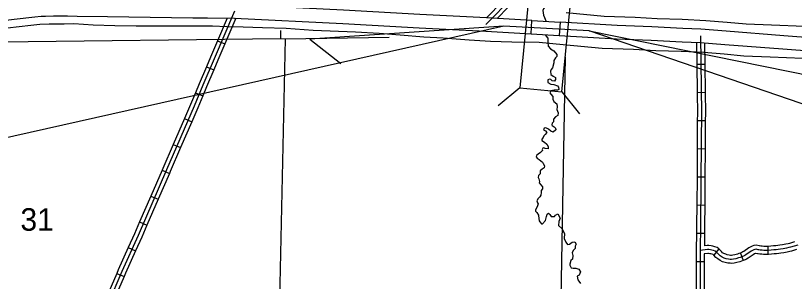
# Model space of a CAD drawing. Extents: x -492261 to -432772, y 1441225 to 1452922.
# Drawn here: x -458538.4 to -458121, y 1450967.5 to 1451109.9 of the extents above; entities that cross this region are included whole.
import ezdxf

# ---------------------------------------------------------------- set-up
doc = ezdxf.new("R2010")
doc.units = 0
doc.layers.add('Default', color=7, linetype='Continuous')
doc.layers.add('R_Draft', color=7, linetype='Continuous')

msp = doc.modelspace()

# ---------------------------------------------------------------- linework, layer by layer
at = {"layer": 'Default'}
for p, q in [((-458430.25, 1451096.38), (-458426.31, 1451094.68)), ((-458436.18, 1451082.49), (-458432.24, 1451080.82)), ((-458173.35, 1451083.85), (-458169.06, 1451083.9)), ((-458268.23, 1451071.17), (-458279.88, 1451061.58)), ((-458442.05, 1451068.59), (-458438.11, 1451066.93)), ((-458245.71, 1451068.97), (-458236.13, 1451057.32)), ((-458173.18, 1451068.77), (-458168.9, 1451068.81)), ((-458447.98, 1451054.74), (-458444.05, 1451053.04)), ((-458173.06, 1451053.71), (-458168.78, 1451053.7)), ((-458453.97, 1451040.9), (-458450.04, 1451039.2)), ((-458173.11, 1451038.64), (-458168.83, 1451038.6)), ((-458459.96, 1451027.06), (-458456.03, 1451025.35)), ((-458173.23, 1451023.55), (-458168.95, 1451023.52)), ((-458465.98, 1451013.22), (-458462.05, 1451011.51)), ((-458173.36, 1451008.47), (-458169.07, 1451008.43)), ((-458471.99, 1450999.39), (-458468.06, 1450997.68)), ((-458173.49, 1450993.39), (-458169.21, 1450993.34)), ((-458478.09, 1450985.62), (-458474.18, 1450983.86)), ((-458161.61, 1450984.98), (-458164.19, 1450981.56)), ((-458149.96, 1450982.69), (-458148.51, 1450978.66)), ((-458135.33, 1450986.29), (-458135.22, 1450982.01)), ((-458173.6, 1450978.28), (-458169.32, 1450978.28)), ((-458484.26, 1450971.81), (-458480.32, 1450970.12))]:
    msp.add_line(p, q, dxfattribs=at)
for points in [[(-458286.49, 1451105.07), (-458271.97, 1451119.92), (-458268.07, 1451123.94), (-458266.76, 1451125.41), (-458266.45, 1451125.7), (-458265.8, 1451126.3), (-458265.14, 1451126.85), (-458264.66, 1451127.18), (-458263.2, 1451128.13), (-458261.12, 1451129.53), (-458253.66, 1451134.31), (-458242.71, 1451141.09)], [(-458248.66, 1451121.15), (-458250.4, 1451120.74), (-458251.55, 1451120.05), (-458251.83, 1451118.64), (-458251.54, 1451117.13), (-458252.33, 1451115.87), (-458253.8, 1451115.18), (-458254.98, 1451114.32), (-458255.59, 1451113.58), (-458255.82, 1451112.58), (-458255.5, 1451110.12), (-458254.16, 1451106.8)], [(-458261.72, 1451107.23), (-458286.07, 1451108.62), (-458321.72, 1451110.43), (-458362.7, 1451112.71), (-458420.84, 1451115.66), (-458435.44, 1451115.9), (-458443.42, 1451115.9), (-458489.11, 1451116.49), (-458505.39, 1451116.74), (-458510.65, 1451116.81), (-458518.22, 1451116.83), (-458522.49, 1451116.69), (-458523.96, 1451116.69), (-458525.22, 1451116.62), (-458528.8, 1451116.3), (-458540.08, 1451115.1), (-458548.91, 1451113.95), (-458560.35, 1451112.17), (-458563.6, 1451111.47), (-458565.97, 1451110.95)], [(-458286.01, 1451108.62), (-458277.47, 1451117.35)], [(-458421.11, 1451112.2), (-458432.04, 1451086.78), (-458438.06, 1451072.55), (-458442.78, 1451061.36), (-458457.55, 1451027.22), (-458472.82, 1450992.11), (-458481.48, 1450972.86), (-458488.79, 1450955.73)], [(-458421.11, 1451112.2), (-458432.04, 1451086.78), (-458438.06, 1451072.55), (-458442.78, 1451061.36), (-458457.55, 1451027.22), (-458472.82, 1450992.11), (-458481.48, 1450972.86), (-458488.79, 1450955.73)], [(-458280.34, 1451108.29), (-458274.41, 1451114.35)], [(-458564.11, 1451104.06), (-458562.1, 1451104.48), (-458559.04, 1451105.14), (-458547.91, 1451106.88), (-458539.24, 1451108), (-458528.1, 1451109.19), (-458524.72, 1451109.5), (-458523.76, 1451109.55), (-458522.36, 1451109.55), (-458518.12, 1451109.69), (-458510.7, 1451109.67), (-458505.49, 1451109.6), (-458489.21, 1451109.35), (-458443.47, 1451108.76), (-458435.5, 1451108.76), (-458421.08, 1451108.52), (-458363.08, 1451105.58), (-458322.1, 1451103.3), (-458286.45, 1451101.49), (-458262.13, 1451100.1)], [(-458425, 1451108.58), (-458430.25, 1451096.38)], [(-458420.37, 1451108.51), (-458426.31, 1451094.68)], [(-458243.34, 1451111.46), (-458222.92, 1451109.63), (-458206.35, 1451109.03), (-458194.57, 1451108.24), (-458181.2, 1451107.88), (-458168.48, 1451107.32), (-458157.11, 1451106.44), (-458146.87, 1451105.42), (-458133.38, 1451104.9), (-458115.55, 1451104.19)], [(-458542.86, 1451103.27), (-458536.6, 1451104.06), (-458530.32, 1451104.67), (-458525.53, 1451105.29), (-458520.4, 1451105.53), (-458512.43, 1451105.48), (-458507.22, 1451105.56), (-458496.84, 1451105), (-458485.25, 1451104.54), (-458473.79, 1451104.37), (-458452.09, 1451104.36), (-458443.29, 1451104.38), (-458432.93, 1451104.43), (-458425.26, 1451104.1), (-458416.47, 1451103.83), (-458406.19, 1451103.53), (-458393.42, 1451103.16), (-458379.02, 1451102.13), (-458356.33, 1451101.22), (-458343.63, 1451100.4), (-458332.31, 1451099.55), (-458319.58, 1451098.42), (-458309.23, 1451097.89), (-458295.26, 1451096.91), (-458283.92, 1451096.27), (-458272.44, 1451095.87), (-458257.81, 1451095.64), (-458244.93, 1451094.39), (-458223.99, 1451092.51), (-458207.23, 1451091.91), (-458195.37, 1451091.11), (-458181.81, 1451090.75), (-458169.52, 1451090.21), (-458158.62, 1451089.37), (-458148.06, 1451088.31), (-458134.05, 1451087.77), (-458116.48, 1451087.07)], [(-458231.04, 1451101.7), (-458276.78, 1451104.14)], [(-458262.13, 1451100.1), (-458261.72, 1451107.23)], [(-458261.72, 1451107.23), (-458246.66, 1451106.37)], [(-458246.66, 1451106.37), (-458247.07, 1451099.24)], [(-458034.04, 1451092.71), (-458041.23, 1451093.16), (-458057.27, 1451094.28), (-458084.86, 1451096.15), (-458110.28, 1451097.87), (-458126.68, 1451099.12), (-458157.69, 1451101.53), (-458171.15, 1451102.52), (-458180.75, 1451103.03), (-458197.44, 1451103.85), (-458216.03, 1451104.62), (-458246.66, 1451106.37)], [(-458396.44, 1451101.81), (-458396.42, 1451097.59)], [(-458262.13, 1451100.1), (-458247.07, 1451099.24)], [(-458254.41, 1451099.66), (-458254.28, 1451099.05), (-458253.25, 1451097.79), (-458253.19, 1451095.69), (-458252.99, 1451093.43), (-458251.76, 1451092.14), (-458249.96, 1451091.01), (-458248.36, 1451089.1), (-458248.42, 1451087.96), (-458249.12, 1451087.22), (-458249.99, 1451085.82), (-458250.02, 1451084.59), (-458250.67, 1451081.99), (-458251.36, 1451081.06), (-458251.79, 1451080.04), (-458251.61, 1451078.33), (-458250.38, 1451077.44), (-458249.16, 1451076.72), (-458249.05, 1451075.58), (-458249.57, 1451074.68), (-458250.78, 1451074.96), (-458251.57, 1451075.66), (-458252.2, 1451075.79), (-458253.13, 1451075.48), (-458253.15, 1451074.02), (-458251.62, 1451073.11), (-458250.01, 1451072.95), (-458247.96, 1451072.28), (-458247.43, 1451071.55), (-458247.25, 1451070.29), (-458247.93, 1451069.93), (-458249.7, 1451069.92), (-458251.55, 1451069.58), (-458252.15, 1451068.45), (-458251.54, 1451067.72), (-458250.48, 1451066.54), (-458250.53, 1451065.11), (-458249.89, 1451063.83), (-458248.32, 1451062.58), (-458248.19, 1451060.98), (-458248.35, 1451059.6), (-458247.65, 1451057.84), (-458247.9, 1451056.45), (-458249.05, 1451055.62), (-458250.17, 1451054.48), (-458250.22, 1451052.96), (-458250.83, 1451052.22), (-458251.03, 1451051.39), (-458250.88, 1451051.02), (-458249.86, 1451050.38), (-458248.99, 1451049.6), (-458248.9, 1451048.63), (-458250.31, 1451047.51), (-458251.66, 1451048.02), (-458252.86, 1451049.02), (-458254.17, 1451049.85), (-458255.22, 1451049.68), (-458255.49, 1451048.75), (-458254.5, 1451048.12), (-458253.7, 1451047.22), (-458254.68, 1451046.25), (-458255.4, 1451045.52), (-458255.64, 1451044.53), (-458256.44, 1451043.65), (-458256.31, 1451042.94), (-458254.97, 1451042.17), (-458253.66, 1451041.09), (-458252.94, 1451039.73), (-458252.96, 1451038.44), (-458254.57, 1451038.74), (-458255.35, 1451039.12), (-458255.87, 1451038.97), (-458256.16, 1451038.13), (-458256.09, 1451037.58), (-458257.06, 1451036.53), (-458258.3, 1451035.58), (-458259.2, 1451034.98), (-458259.4, 1451034.18), (-458258.96, 1451033.56), (-458257.83, 1451032.9), (-458256.02, 1451031.42), (-458255.68, 1451030.63), (-458254.88, 1451029.47), (-458255.11, 1451028.4), (-458256.29, 1451027.66), (-458257.24, 1451026.74)], [(-458247.07, 1451099.24), (-458216.38, 1451097.49), (-458197.76, 1451096.72), (-458181.12, 1451095.9), (-458171.6, 1451095.39), (-458158.23, 1451094.41), (-458127.23, 1451092), (-458110.8, 1451090.74), (-458085.34, 1451089.02), (-458057.76, 1451087.15), (-458041.71, 1451086.03), (-458034.49, 1451085.58)], [(-458569.31, 1451095.69), (-458547.73, 1451095.88), (-458546.7, 1451095.84), (-458396.42, 1451097.59), (-458393.96, 1451097.46), (-458338.19, 1451098.32)], [(-458430.25, 1451096.38), (-458434.02, 1451087.62), (-458436.18, 1451082.49)], [(-458393.96, 1451097.46), (-458397.16, 1450949.72), (-458398.2, 1450799.72), (-458398.04, 1450741.98)], [(-458173.48, 1451095.49), (-458173.35, 1451083.85)], [(-458171.37, 1451098.96), (-458170.91, 1451057.36), (-458170.94, 1451042.57), (-458171.3, 1450997.54), (-458171.45, 1450984.23), (-458171.48, 1450960.63), (-458171.58, 1450947.78), (-458171.81, 1450922.94)], [(-458169.19, 1451095.22), (-458169.06, 1451083.9)], [(-458426.31, 1451094.68), (-458430.07, 1451085.94), (-458432.24, 1451080.82)], [(-458246.29, 1450741.98), (-458246.15, 1450797.9), (-458246.26, 1450948.79), (-458243.67, 1451087.65)], [(-458436.18, 1451082.49), (-458440.03, 1451073.38), (-458442.05, 1451068.59)], [(-458173.35, 1451083.85), (-458173.18, 1451068.77)], [(-458169.06, 1451083.9), (-458168.9, 1451068.81)], [(-458432.24, 1451080.82), (-458436.09, 1451071.72), (-458438.11, 1451066.93)], [(-458442.05, 1451068.59), (-458444.75, 1451062.21), (-458447.98, 1451054.74)], [(-458438.11, 1451066.93), (-458440.81, 1451060.52), (-458444.05, 1451053.04)], [(-458173.18, 1451068.77), (-458173.05, 1451057.35), (-458173.06, 1451053.71)], [(-458168.9, 1451068.81), (-458168.77, 1451057.37), (-458168.78, 1451053.7)], [(-458447.98, 1451054.74), (-458453.97, 1451040.9)], [(-458173.06, 1451053.71), (-458173.08, 1451042.58), (-458173.11, 1451038.64)], [(-458168.78, 1451053.7), (-458168.79, 1451042.56), (-458168.83, 1451038.6)], [(-458444.05, 1451053.04), (-458450.04, 1451039.2)], [(-458453.97, 1451040.9), (-458459.52, 1451028.07), (-458459.96, 1451027.06)], [(-458450.04, 1451039.2), (-458455.59, 1451026.37), (-458456.03, 1451025.35)], [(-458173.11, 1451038.64), (-458173.23, 1451023.55)], [(-458168.83, 1451038.6), (-458168.95, 1451023.52)], [(-458459.96, 1451027.06), (-458465.98, 1451013.22)], [(-458456.03, 1451025.35), (-458462.05, 1451011.51)], [(-458257.24, 1451026.74), (-458257.23, 1451025.14), (-458258.15, 1451024.2), (-458258.35, 1451023.22), (-458258.05, 1451022.42), (-458257.73, 1451021.11), (-458257.82, 1451020.36), (-458257.02, 1451019.21), (-458256.08, 1451018.23), (-458256.08, 1451017.08), (-458256.77, 1451016.2), (-458256.78, 1451015.23), (-458257.02, 1451013.65), (-458257.51, 1451012.77), (-458258.44, 1451012), (-458259.15, 1451010.7), (-458258.64, 1451009.65), (-458258.28, 1451009.03), (-458258.93, 1451007.55), (-458259.74, 1451005.84), (-458259.75, 1451005.18), (-458258.99, 1451004.45), (-458258.18, 1451003.04), (-458258.17, 1451002.66), (-458257.85, 1451000), (-458257.55, 1450999.35), (-458256.66, 1450998.43), (-458256.03, 1450998.42), (-458254.5, 1451000.09), (-458253.87, 1451002.25), (-458253.56, 1451003.52), (-458252.83, 1451004), (-458252.16, 1451003.36), (-458251.47, 1451002.37), (-458249.58, 1451002.3), (-458249, 1451003.03), (-458247.88, 1451003.69), (-458246.62, 1451001.46), (-458247.34, 1450999.61), (-458247.55, 1450997.51), (-458245.59, 1450995.84), (-458244.29, 1450993.14), (-458244.36, 1450990.42), (-458243.51, 1450988.52), (-458242.6, 1450987.36), (-458241.6, 1450987.56), (-458240.14, 1450988.49), (-458238.77, 1450988.66), (-458238.05, 1450987.45), (-458238.46, 1450986.46), (-458238.54, 1450985.17), (-458239.57, 1450984.11), (-458240.11, 1450982.84), (-458239.79, 1450981.44), (-458239.97, 1450979.49), (-458240.81, 1450978.78), (-458241.41, 1450976.73), (-458241.34, 1450976.21), (-458240.59, 1450974.83), (-458239.56, 1450974.68), (-458238.1, 1450974.69), (-458236.48, 1450974.07), (-458235.76, 1450972.65), (-458236.32, 1450970.95), (-458237.53, 1450970.31), (-458237.08, 1450968.32), (-458236.49, 1450967.67), (-458235.63, 1450966.46)], [(-458173.23, 1451023.55), (-458173.36, 1451008.47)], [(-458168.95, 1451023.52), (-458169.07, 1451008.43)], [(-458465.98, 1451013.22), (-458471.99, 1450999.39)], [(-458462.05, 1451011.51), (-458468.06, 1450997.68)], [(-458173.36, 1451008.47), (-458173.45, 1450997.56), (-458173.49, 1450993.39)], [(-458169.07, 1451008.43), (-458169.16, 1450997.52), (-458169.21, 1450993.34)], [(-458471.99, 1450999.39), (-458474.78, 1450992.98), (-458478.09, 1450985.62)], [(-458468.06, 1450997.68), (-458470.86, 1450991.25), (-458474.18, 1450983.86)], [(-458173.49, 1450993.39), (-458173.6, 1450984.24), (-458173.6, 1450978.28)], [(-458169.21, 1450993.34), (-458169.28, 1450986.53)], [(-458161.61, 1450984.98), (-458162.45, 1450985.62), (-458163.73, 1450986.13), (-458164.83, 1450986.41), (-458165.7, 1450986.61), (-458166.87, 1450986.71), (-458167.71, 1450986.69), (-458169.28, 1450986.53)], [(-458135.33, 1450986.29), (-458136.5, 1450986.26), (-458137.42, 1450986.29), (-458138.24, 1450986.33), (-458139.1, 1450986.41), (-458139.81, 1450986.52), (-458139.99, 1450986.55), (-458141.46, 1450986.88), (-458142.76, 1450986.74), (-458143.64, 1450986.41), (-458144.45, 1450986.03), (-458145.4, 1450985.47), (-458148.16, 1450983.58), (-458148.67, 1450983.29), (-458149.17, 1450983.05), (-458150.03, 1450982.67), (-458149.96, 1450982.69)], [(-458119.13, 1450986.96), (-458123.05, 1450985.83), (-458123.95, 1450985.62), (-458125.27, 1450985.35), (-458126.99, 1450985.02), (-458128.57, 1450984.76), (-458129.68, 1450984.61), (-458130.8, 1450984.48), (-458132.07, 1450984.36), (-458133.48, 1450984.25), (-458135.05, 1450984.16), (-458136.5, 1450984.12), (-458137.5, 1450984.15), (-458138.39, 1450984.19), (-458139.36, 1450984.28), (-458140.17, 1450984.4), (-458140.43, 1450984.45), (-458141.58, 1450984.71), (-458142.26, 1450984.64)], [(-458121.02, 1450988.65), (-458123.59, 1450987.91), (-458124.41, 1450987.71), (-458125.68, 1450987.45), (-458127.36, 1450987.13), (-458128.89, 1450986.88), (-458129.94, 1450986.73), (-458131.02, 1450986.61), (-458132.25, 1450986.5), (-458133.63, 1450986.39), (-458135.14, 1450986.3), (-458135.33, 1450986.29)], [(-458478.09, 1450985.62), (-458483.44, 1450973.72), (-458484.26, 1450971.81)], [(-458474.18, 1450983.86), (-458479.52, 1450972), (-458480.32, 1450970.12)], [(-458142.26, 1450984.64), (-458142.8, 1450984.44), (-458143.44, 1450984.13), (-458144.26, 1450983.65), (-458147.02, 1450981.77), (-458147.66, 1450981.4), (-458148.27, 1450981.11), (-458149.23, 1450980.68), (-458150.04, 1450980.38), (-458150.96, 1450980.09), (-458152.45, 1450979.66), (-458153.68, 1450979.42), (-458154.68, 1450979.34), (-458155.43, 1450979.35), (-458156.34, 1450979.43), (-458157.57, 1450979.66), (-458158.69, 1450980.05), (-458159.81, 1450980.59), (-458160.82, 1450981.22), (-458161.56, 1450981.94), (-458162.82, 1450983.21), (-458163.52, 1450983.74), (-458164.39, 1450984.09), (-458165.33, 1450984.32), (-458166.04, 1450984.49), (-458166.94, 1450984.57), (-458167.57, 1450984.55), (-458171.45, 1450984.16)], [(-458164.19, 1450981.56), (-458164.58, 1450981.86), (-458165.05, 1450982.04), (-458165.84, 1450982.24), (-458166.38, 1450982.37), (-458167.01, 1450982.42), (-458167.43, 1450982.41), (-458169.31, 1450982.22)], [(-458149.96, 1450982.69), (-458150.74, 1450982.41), (-458151.58, 1450982.14), (-458152.96, 1450981.75), (-458153.98, 1450981.55), (-458154.76, 1450981.48), (-458155.32, 1450981.49), (-458156.04, 1450981.56), (-458157.02, 1450981.74), (-458157.87, 1450982.03), (-458158.77, 1450982.47), (-458159.49, 1450982.92), (-458160.05, 1450983.46), (-458161.4, 1450984.83), (-458161.61, 1450984.98)], [(-458135.22, 1450982.01), (-458136.5, 1450981.98), (-458137.58, 1450982), (-458138.55, 1450982.05), (-458139.62, 1450982.16), (-458140.53, 1450982.29), (-458140.87, 1450982.36), (-458141.7, 1450982.54), (-458141.76, 1450982.54), (-458141.96, 1450982.46), (-458142.44, 1450982.23), (-458143.11, 1450981.84), (-458145.88, 1450979.95), (-458146.66, 1450979.5), (-458147.36, 1450979.16), (-458148.43, 1450978.69), (-458148.5, 1450978.66)], [(-458119.84, 1450984.53), (-458122.51, 1450983.76), (-458123.49, 1450983.53), (-458124.85, 1450983.24), (-458126.61, 1450982.91), (-458128.25, 1450982.64), (-458129.42, 1450982.48), (-458130.58, 1450982.35), (-458131.89, 1450982.23), (-458133.33, 1450982.12), (-458134.95, 1450982.02), (-458135.22, 1450982.01)], [(-458173.6, 1450978.28), (-458173.62, 1450963.2)], [(-458169.32, 1450978.28), (-458169.33, 1450963.19)], [(-458169.31, 1450982.22), (-458169.32, 1450978.28)], [(-458148.51, 1450978.66), (-458149.35, 1450978.36), (-458150.33, 1450978.04), (-458151.95, 1450977.58), (-458153.39, 1450977.3), (-458154.61, 1450977.2), (-458155.54, 1450977.21), (-458156.63, 1450977.31), (-458158.11, 1450977.59), (-458159.5, 1450978.06), (-458160.84, 1450978.71), (-458162.15, 1450979.53), (-458163.06, 1450980.41), (-458164.23, 1450981.59), (-458164.19, 1450981.56)], [(-458484.26, 1450971.81), (-458490.18, 1450957.93)], [(-458480.32, 1450970.12), (-458486.24, 1450956.25)]]:
    msp.add_lwpolyline(points, dxfattribs=at)
msp.add_lwpolyline([(-458245.71, 1451068.97), (-458239.13, 1451136.54), (-458261.66, 1451138.73), (-458268.23, 1451071.17)], close=True, dxfattribs=at)
at = {"layer": 'R_Draft'}
for p, q in [((-458276.78, 1451104.14), (-459208.88, 1450895.19)), ((-458276.78, 1451104.14), (-458380.66, 1451097.23)), ((-458088.5, 1451052.83), (-458231.04, 1451101.7)), ((-458231.04, 1451101.7), (-457691.3, 1450992.37)), ((-458380.66, 1451097.23), (-458364.06, 1451084.23))]:
    msp.add_line(p, q, dxfattribs=at)

# ---------------------------------------------------------------- texts
at = {"layer": 'Default'}
msp.add_text('31', height=12.057, dxfattribs=at).set_placement((-458535.86, 1450994.67))

doc.saveas('drawing.dxf')
